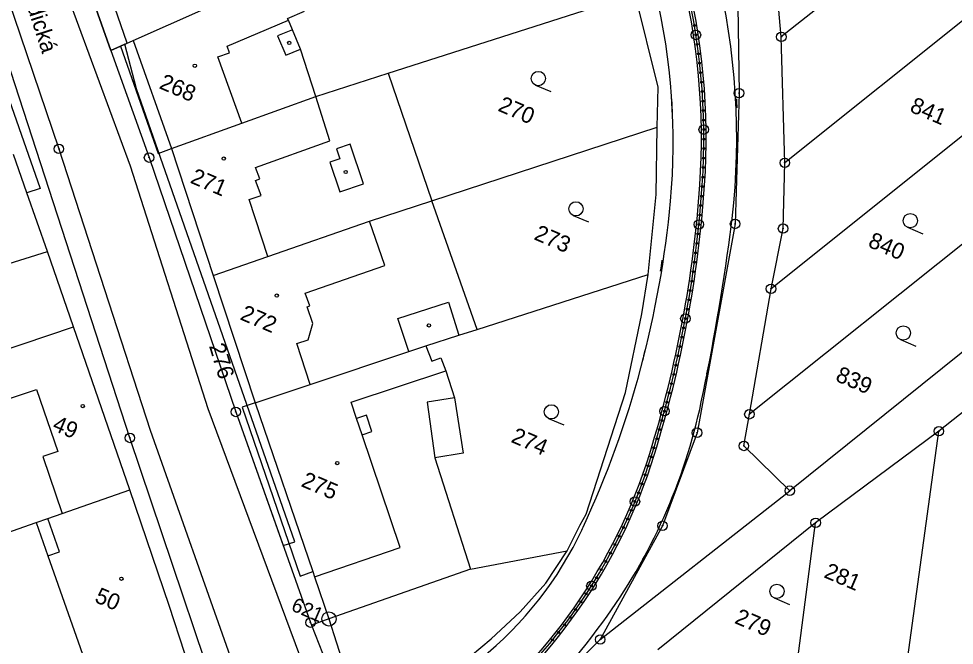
# Model space of a CAD drawing. Extents: x -548552 to -543113, y -1131925 to -1123599.
# Drawn here: x -548194.6 to -548096.2, y -1130640 to -1130574.1 of the extents above; entities that cross this region are included whole.
import ezdxf

# ---------------------------------------------------------------- set-up
doc = ezdxf.new("R2010")
doc.units = 0
for name, color, linetype in [('Hranice parcel', 7, 'Continuous'), ('Parcelní čísla', 7, 'Continuous'), ('Pop  PČ popisy', 7, 'Continuous'), ('PROFILY NÁVRH', 7, 'Continuous'), ('STANIČENÍ', 7, 'Continuous'), ('Vnitřní kresba', 7, 'Continuous'), ('Věcná břemena k části', 7, 'Continuous'), ('Značky bodu BP', 7, 'Continuous'), ('Značky budov', 7, 'Continuous'), ('Značky kultur', 7, 'Continuous')]:
    doc.layers.add(name, color=color, linetype=linetype)

msp = doc.modelspace()

# ---------------------------------------------------------------- linework, layer by layer
at = {"layer": 'Hranice parcel'}
for p, q in [((-548077.216, -1130546.47), (-548114.438, -1130576.022)), ((-548080.396, -1130562.338), (-548114.074, -1130589.265)), ((-548155.769, -1130579.832), (-548129.818, -1130571.52)), ((-548182.603, -1130576.417), (-548175.181, -1130573.113)), ((-548182.603, -1130576.417), (-548178.582, -1130587.779)), ((-548083.283, -1130576.74), (-548115.52, -1130602.517)), ((-548114.074, -1130589.265), (-548114.438, -1130576.022)), ((-548163.388, -1130582.278), (-548155.769, -1130579.832)), ((-548155.769, -1130579.832), (-548151.192, -1130593.27)), ((-548151.192, -1130593.27), (-548127.498, -1130585.504)), ((-548178.582, -1130587.779), (-548174.177, -1130601.111)), ((-548086.001, -1130590.301), (-548117.793, -1130615.719)), ((-548146.435, -1130606.797), (-548151.192, -1130593.27)), ((-548174.177, -1130601.111), (-548169.778, -1130614.507)), ((-548146.435, -1130606.797), (-548128.438, -1130601.029)), ((-548117.793, -1130615.719), (-548115.52, -1130602.517)), ((-548198.974, -1130609.928), (-548188.872, -1130606.51)), ((-548182.968, -1130623.683), (-548188.872, -1130606.51)), ((-548097.865, -1130617.502), (-548110.827, -1130627.135)), ((-548101.467, -1130643.657), (-548097.865, -1130617.502)), ((-548133.484, -1130639.414), (-548113.548, -1130623.761)), ((-548110.827, -1130627.135), (-548127.431, -1130640.496)), ((-548112.8, -1130642.228), (-548110.827, -1130627.135)), ((-548162.018, -1130637.251), (-548157.843, -1130650.257)), ((-548133.484, -1130639.414), (-548152.572, -1130658.064))]:
    msp.add_line(p, q, dxfattribs=at)
for points in [[(-548187.083, -1130454.944), (-548167.596, -1130488.556), (-548131.386, -1130544.51), (-548124.224, -1130557.424), (-548119.04, -1130570.438), (-548118.887, -1130581.937), (-548119.3, -1130595.697), (-548123.301, -1130617.656), (-548126.931, -1130627.448), (-548133.484, -1130639.414)], [(-548184.942, -1130577.46), (-548196.878, -1130543.896), (-548213.09, -1130504.062), (-548217.995, -1130493.217)], [(-548170.572, -1130654.953), (-548182.95, -1130618.208), (-548199.971, -1130565.918), (-548212.95, -1130531.614), (-548221.62, -1130512.494), (-548221.783, -1130512.113)], [(-548114.438, -1130576.022), (-548114.976, -1130569.992), (-548117.059, -1130563.53)], [(-548163.388, -1130582.278), (-548164.993, -1130577.315), (-548165.839, -1130575.277), (-548166.279, -1130574.273), (-548166.362, -1130574.085), (-548164.569, -1130573.33), (-548166.274, -1130569.336)], [(-548127.498, -1130585.504), (-548127.391, -1130581.318), (-548129.818, -1130571.52)], [(-548184.942, -1130577.46), (-548183.943, -1130577.007), (-548182.603, -1130576.417)], [(-548184.942, -1130577.46), (-548180.933, -1130588.719), (-548171.813, -1130615.473), (-548163.958, -1130637.639), (-548163.862, -1130637.897), (-548161.905, -1130642.826), (-548157.843, -1130650.257)], [(-548178.582, -1130587.779), (-548171.174, -1130585.089), (-548163.388, -1130582.278)], [(-548128.438, -1130601.029), (-548127.596, -1130592.588), (-548127.498, -1130585.504)], [(-548188.872, -1130606.51), (-548191.627, -1130598.595), (-548193.777, -1130592.441), (-548195.19, -1130588.376)], [(-548115.52, -1130602.517), (-548114.254, -1130596.184), (-548114.074, -1130589.265)], [(-548174.177, -1130601.111), (-548168.426, -1130599.115), (-548157.745, -1130595.413), (-548151.192, -1130593.27)], [(-548157.843, -1130650.257), (-548148.208, -1130642.091), (-548144.948, -1130639.332), (-548141.907, -1130636.501), (-548139.191, -1130633.487), (-548136.954, -1130630.094), (-548135.579, -1130627.343), (-548134.978, -1130626.219), (-548130.835, -1130613.427), (-548129.104, -1130605.172), (-548128.438, -1130601.029)], [(-548088.719, -1130603.859), (-548093.546, -1130607.7), (-548113.548, -1130623.761)], [(-548151.808, -1130608.52), (-548148.338, -1130607.407), (-548146.435, -1130606.797)], [(-548169.778, -1130614.507), (-548163.982, -1130612.584), (-548153.609, -1130609.119), (-548151.808, -1130608.52)], [(-548151.808, -1130608.52), (-548151.188, -1130610.146), (-548150.25, -1130609.786), (-548149.731, -1130611.14), (-548148.82, -1130613.989), (-548147.903, -1130619.822), (-548150.868, -1130620.292), (-548147.131, -1130632.011), (-548162.018, -1130637.251)], [(-548090.249, -1130611.491), (-548090.502, -1130611.692), (-548097.865, -1130617.502)], [(-548169.778, -1130614.507), (-548163.714, -1130632.271), (-548163.529, -1130632.829), (-548162.018, -1130637.251)], [(-548113.548, -1130623.761), (-548118.372, -1130619.05), (-548117.793, -1130615.719)], [(-548192.801, -1130627.107), (-548191.576, -1130626.686), (-548190.066, -1130626.158), (-548182.968, -1130623.683)], [(-548177.156, -1130640.893), (-548178.807, -1130635.834), (-548182.968, -1130623.683)], [(-548208.825, -1130632.437), (-548195.9, -1130628.195), (-548192.801, -1130627.107)], [(-548192.801, -1130627.107), (-548191.568, -1130630.628), (-548187.083, -1130643.342), (-548187.39, -1130643.449), (-548187.15, -1130644.183)]]:
    msp.add_lwpolyline(points, dxfattribs=at)
at = {"layer": 'PROFILY NÁVRH'}
for centre, radius, start, end in [((-548194.461, -1130586.707), 75.333, 352.30685, 32.40308), ((-548194.461, -1130586.707), 71.623, 356.09117, 32.75093), ((-548194.461, -1130586.707), 72.123, 356.09117, 32.75093), ((-548194.393, -1130587.109), 68.58, 354.82346, 13.31795), ((-548246.701, -1130583.138), 123.984, 342.77075, 356.09117), ((-548246.701, -1130583.138), 124.484, 342.77075, 356.09117), ((-548229.821, -1130583.9), 104.154, 335.20354, 354.82346), ((-548360.391, -1130564.293), 242.77, 348.08406, 352.30685), ((-548181.782, -1130601.983), 60.227, 323.73584, 348.08406), ((-548183.88, -1130602.619), 58.212, 307.07808, 342.77075), ((-548183.88, -1130602.619), 58.712, 307.07808, 342.77075), ((-548169.953, -1130611.692), 38.149, 308.65197, 335.09781), ((-548197.481, -1130590.466), 79.698, 312.73991, 323.73584)]:
    msp.add_arc(centre, radius, start, end, dxfattribs=at)
at = {"layer": 'STANIČENÍ'}
for centre, radius in [((-548123.577, -1130574.828), 0.1), ((-548123.419, -1130575.815), 0.5), ((-548123.419, -1130575.815), 0.1), ((-548123.274, -1130576.805), 0.1), ((-548123.143, -1130577.796), 0.1), ((-548123.026, -1130578.789), 0.1), ((-548122.923, -1130579.784), 0.1), ((-548122.833, -1130580.78), 0.1), ((-548122.758, -1130581.777), 0.1), ((-548122.696, -1130582.775), 0.1), ((-548122.648, -1130583.774), 0.1), ((-548122.595, -1130585.773), 0.5), ((-548122.614, -1130584.774), 0.1), ((-548122.595, -1130585.773), 0.1), ((-548122.589, -1130586.773), 0.1), ((-548122.596, -1130587.773), 0.1), ((-548122.618, -1130588.773), 0.1), ((-548122.654, -1130589.772), 0.1), ((-548122.703, -1130590.771), 0.1), ((-548122.767, -1130591.769), 0.1), ((-548122.84, -1130592.766), 0.1), ((-548122.922, -1130593.763), 0.1), ((-548123.109, -1130595.754), 0.5), ((-548123.011, -1130594.759), 0.1), ((-548123.109, -1130595.754), 0.1), ((-548123.215, -1130596.749), 0.1), ((-548123.328, -1130597.742), 0.1), ((-548123.45, -1130598.735), 0.1), ((-548123.579, -1130599.726), 0.1), ((-548123.717, -1130600.717), 0.1), ((-548123.862, -1130601.706), 0.1), ((-548124.016, -1130602.694), 0.1), ((-548124.177, -1130603.681), 0.1), ((-548124.524, -1130605.651), 0.5), ((-548124.346, -1130604.667), 0.1), ((-548124.524, -1130605.651), 0.1), ((-548124.709, -1130606.634), 0.1), ((-548124.902, -1130607.615), 0.1), ((-548125.103, -1130608.594), 0.1), ((-548125.312, -1130609.572), 0.1), ((-548125.528, -1130610.549), 0.1), ((-548125.753, -1130611.523), 0.1), ((-548125.985, -1130612.496), 0.1), ((-548126.226, -1130613.466), 0.1), ((-548126.729, -1130615.402), 0.5), ((-548126.474, -1130614.435), 0.1), ((-548126.729, -1130615.402), 0.1), ((-548126.993, -1130616.367), 0.1), ((-548127.264, -1130617.329), 0.1), ((-548127.543, -1130618.289), 0.1), ((-548127.83, -1130619.247), 0.1), ((-548128.125, -1130620.203), 0.1), ((-548128.759, -1130622.1), 0.1), ((-548128.434, -1130621.154), 0.1), ((-548129.1, -1130623.039), 0.1), ((-548129.458, -1130623.973), 0.1), ((-548129.831, -1130624.901), 0.5), ((-548129.831, -1130624.901), 0.1), ((-548130.22, -1130625.822), 0.1), ((-548130.625, -1130626.737), 0.1), ((-548131.045, -1130627.644), 0.1), ((-548131.481, -1130628.544), 0.1), ((-548131.932, -1130629.437), 0.1), ((-548132.398, -1130630.321), 0.1), ((-548132.88, -1130631.198), 0.1), ((-548133.887, -1130632.926), 0.1), ((-548133.376, -1130632.066), 0.1), ((-548134.413, -1130633.776), 0.5), ((-548134.413, -1130633.776), 0.1), ((-548134.953, -1130634.618), 0.1), ((-548135.507, -1130635.45), 0.1), ((-548136.076, -1130636.272), 0.1), ((-548136.658, -1130637.085), 0.1), ((-548137.865, -1130638.68), 0.1), ((-548137.255, -1130637.888), 0.1), ((-548138.488, -1130639.462), 0.1)]:
    msp.add_circle(centre, radius, dxfattribs=at)
for centre, radius, start, end in [((-548194.461, -1130586.707), 71.873, 356.09117, 32.75093), ((-548194.461, -1130586.707), 68.633, 2.18372, 3.49312), ((-548194.461, -1130586.707), 75.453, 2.45287, 3.15724), ((-548246.701, -1130583.138), 124.234, 342.77075, 356.09117), ((-548246.701, -1130583.138), 120.844, 351.66822, 352.2207), ((-548246.701, -1130583.138), 120.744, 347.09748, 347.63892), ((-548246.701, -1130583.138), 127.624, 347.17332, 347.75085), ((-548183.88, -1130602.619), 58.462, 307.07808, 342.77075), ((-548183.88, -1130602.619), 54.642, 332.46555, 333.16582), ((-548183.88, -1130602.619), 61.782, 332.58575, 332.98082)]:
    msp.add_arc(centre, radius, start, end, dxfattribs=at)
at = {"layer": 'Vnitřní kresba'}
for p, q in [((-548199.394, -1130544.842), (-548182.921, -1130589.575)), ((-548198.087, -1130565.202), (-548190.417, -1130587.799)), ((-548172.703, -1130577.003), (-548166.279, -1130574.273)), ((-548165.839, -1130575.277), (-548167.409, -1130575.921)), ((-548167.409, -1130575.921), (-548166.563, -1130577.959)), ((-548183.943, -1130577.007), (-548179.982, -1130588.278)), ((-548173.689, -1130578.136), (-548172.464, -1130577.715)), ((-548172.464, -1130577.715), (-548172.703, -1130577.003)), ((-548166.563, -1130577.959), (-548164.993, -1130577.315)), ((-548171.174, -1130585.089), (-548173.689, -1130578.136)), ((-548196.945, -1130578.964), (-548192.372, -1130591.955)), ((-548161.908, -1130586.949), (-548163.388, -1130582.278)), ((-548169.734, -1130589.775), (-548161.908, -1130586.949)), ((-548159.794, -1130587.322), (-548161.208, -1130587.804)), ((-548158.385, -1130591.472), (-548159.794, -1130587.322)), ((-548190.417, -1130587.799), (-548180.807, -1130617.396)), ((-548179.982, -1130588.278), (-548178.582, -1130587.779)), ((-548161.208, -1130587.804), (-548160.865, -1130588.832)), ((-548160.865, -1130588.832), (-548161.92, -1130589.185)), ((-548161.92, -1130589.185), (-548160.866, -1130592.313)), ((-548182.921, -1130589.575), (-548174.746, -1130615.109)), ((-548169.296, -1130590.963), (-548169.734, -1130589.775)), ((-548169.722, -1130591.118), (-548169.296, -1130590.963)), ((-548169.154, -1130592.689), (-548169.722, -1130591.118)), ((-548160.866, -1130592.313), (-548158.385, -1130591.472)), ((-548192.372, -1130591.955), (-548193.777, -1130592.441)), ((-548170.404, -1130593.143), (-548169.154, -1130592.689)), ((-548168.426, -1130599.115), (-548170.404, -1130593.143)), ((-548156.144, -1130600.08), (-548157.745, -1130595.413)), ((-548200.419, -1130601.367), (-548191.627, -1130598.595)), ((-548164.499, -1130602.974), (-548156.144, -1130600.08)), ((-548164.025, -1130604.33), (-548164.499, -1130602.974)), ((-548154.767, -1130605.653), (-548149.448, -1130603.928)), ((-548149.448, -1130603.928), (-548148.338, -1130607.407)), ((-548164.306, -1130604.427), (-548164.025, -1130604.33)), ((-548163.7, -1130606.188), (-548164.306, -1130604.427)), ((-548164.209, -1130607.885), (-548163.7, -1130606.188)), ((-548153.609, -1130609.119), (-548154.767, -1130605.653)), ((-548165.4, -1130608.277), (-548164.209, -1130607.885)), ((-548163.982, -1130612.584), (-548165.4, -1130608.277)), ((-548159.692, -1130614.455), (-548149.731, -1130611.14)), ((-548207.282, -1130617.943), (-548192.762, -1130613.101)), ((-548192.762, -1130613.101), (-548190.535, -1130619.636)), ((-548148.82, -1130613.989), (-548151.682, -1130614.449)), ((-548174.746, -1130615.109), (-548164.149, -1130643.671)), ((-548169.778, -1130614.507), (-548171.152, -1130614.973)), ((-548171.152, -1130614.973), (-548165.057, -1130632.74)), ((-548159.111, -1130616.172), (-548159.692, -1130614.455)), ((-548151.682, -1130614.449), (-548150.868, -1130620.292)), ((-548158.079, -1130615.82), (-548159.111, -1130616.172)), ((-548157.495, -1130617.528), (-548158.079, -1130615.82)), ((-548158.536, -1130617.877), (-548159.111, -1130616.172)), ((-548180.807, -1130617.396), (-548166.482, -1130657.978)), ((-548158.536, -1130617.877), (-548157.495, -1130617.528)), ((-548154.537, -1130629.719), (-548158.536, -1130617.877)), ((-548190.535, -1130619.636), (-548192.099, -1130620.163)), ((-548192.099, -1130620.163), (-548190.066, -1130626.158)), ((-548190.348, -1130630.193), (-548191.576, -1130626.686)), ((-548163.529, -1130632.829), (-548154.537, -1130629.719)), ((-548191.568, -1130630.628), (-548190.348, -1130630.193)), ((-548147.131, -1130632.011), (-548136.954, -1130630.094)), ((-548165.057, -1130632.74), (-548163.714, -1130632.271)), ((-548162.018, -1130637.251), (-548163.862, -1130637.897))]:
    msp.add_line(p, q, dxfattribs=at)
at = {"layer": 'Věcná břemena k části'}
msp.add_lwpolyline([(-548217.995, -1130493.218), (-548216.911, -1130495.614), (-548216.125, -1130496.647), (-548214.815, -1130500.243), (-548213.09, -1130504.062), (-548196.878, -1130543.896), (-548184.942, -1130577.46), (-548183.943, -1130577.007), (-548183.463, -1130576.799), (-548183.218, -1130576.686), (-548192.214, -1130550.682), (-548212.574, -1130494.709), (-548217.099, -1130488.746)], dxfattribs=at)
msp.add_lwpolyline([(-548184.942, -1130577.46), (-548180.933, -1130588.719), (-548171.813, -1130615.473), (-548166.827, -1130629.533), (-548165.609, -1130629.152), (-548182.26, -1130581.482), (-548183.463, -1130576.799), (-548183.943, -1130577.007)], close=True, dxfattribs=at)
msp.add_lwpolyline([(-548184.942, -1130577.46), (-548180.933, -1130588.719), (-548171.813, -1130615.473), (-548166.827, -1130629.533), (-548165.609, -1130629.152), (-548182.26, -1130581.482), (-548183.463, -1130576.799), (-548183.943, -1130577.007)], close=True, dxfattribs=at)
at = {"layer": 'Značky bodu BP'}
for centre, radius in [((-548114.438, -1130576.022), 0.5), ((-548114.438, -1130576.022), 0.0303), ((-548118.887, -1130581.937), 0.5), ((-548118.887, -1130581.937), 0.0303), ((-548190.417, -1130587.799), 0.5), ((-548190.417, -1130587.799), 0.0303), ((-548180.933, -1130588.719), 0.5), ((-548180.933, -1130588.719), 0.0303), ((-548114.074, -1130589.265), 0.5), ((-548114.074, -1130589.265), 0.0303), ((-548119.3, -1130595.697), 0.5), ((-548119.3, -1130595.697), 0.0303), ((-548114.253, -1130596.184), 0.5), ((-548114.253, -1130596.184), 0.0303), ((-548115.52, -1130602.517), 0.5), ((-548115.52, -1130602.517), 0.0303), ((-548171.813, -1130615.473), 0.5), ((-548171.813, -1130615.473), 0.0303), ((-548117.793, -1130615.719), 0.5), ((-548117.793, -1130615.719), 0.0303), ((-548097.865, -1130617.501), 0.5), ((-548182.95, -1130618.208), 0.5), ((-548123.301, -1130617.656), 0.5), ((-548123.301, -1130617.656), 0.0303), ((-548097.865, -1130617.501), 0.0303), ((-548182.95, -1130618.208), 0.0303), ((-548118.372, -1130619.05), 0.5), ((-548118.372, -1130619.05), 0.0303), ((-548113.548, -1130623.761), 0.5), ((-548113.548, -1130623.761), 0.0303), ((-548110.827, -1130627.135), 0.5), ((-548126.931, -1130627.448), 0.5), ((-548126.931, -1130627.448), 0.0303), ((-548110.827, -1130627.135), 0.0303), ((-548162.018, -1130637.251), 0.75), ((-548163.958, -1130637.638), 0.5), ((-548163.958, -1130637.638), 0.0303), ((-548162.018, -1130637.251), 0.03), ((-548133.484, -1130639.414), 0.5), ((-548133.484, -1130639.414), 0.0303)]:
    msp.add_circle(centre, radius, dxfattribs=at)
at = {"layer": 'Značky budov'}
for centre in [(-548166.185, -1130576.651), (-548176.118, -1130579.064), (-548173.079, -1130588.831), (-548160.255, -1130590.234), (-548167.5, -1130603.232), (-548151.505, -1130606.375), (-548187.906, -1130614.854), (-548161.135, -1130620.853), (-548183.844, -1130633.023)]:
    msp.add_circle(centre, 0.175, dxfattribs=at)
at = {"layer": 'Značky kultur'}
for p, q in [((-548140.286, -1130581.091), (-548138.678, -1130581.78)), ((-548136.334, -1130594.795), (-548134.726, -1130595.484)), ((-548101.165, -1130596.045), (-548099.557, -1130596.735)), ((-548101.901, -1130607.858), (-548100.292, -1130608.547)), ((-548138.915, -1130616.155), (-548137.307, -1130616.844)), ((-548115.193, -1130635.034), (-548113.585, -1130635.723))]:
    msp.add_line(p, q, dxfattribs=at)
for centre in [(-548139.991, -1130580.402), (-548136.039, -1130594.106), (-548100.87, -1130595.356), (-548101.605, -1130607.168), (-548138.62, -1130615.466), (-548114.898, -1130634.344)]:
    msp.add_circle(centre, 0.75, dxfattribs=at)

# ---------------------------------------------------------------- texts
at = {"layer": 'Parcelní čísla'}
for s, rotation, p in [('268', 336.80584, (-548179.966, -1130581.398)), ('270', 336.80584, (-548144.337, -1130583.761)), ('841', 336.80584, (-548101.027, -1130583.848)), ('271', 336.80584, (-548176.697, -1130591.339)), ('273', 336.80584, (-548140.548, -1130597.287)), ('840', 336.80584, (-548105.42, -1130598.055)), ('272', 336.80584, (-548171.456, -1130605.715)), ('276', 286.80584, (-548174.639, -1130608.523)), ('839', 336.80584, (-548108.842, -1130612.17)), ('49', 336.80584, (-548191.204, -1130617.348)), ('274', 336.80584, (-548142.961, -1130618.61)), ('275', 336.80584, (-548165.037, -1130623.261)), ('281', 336.80584, (-548110.056, -1130632.84)), ('50', 336.80584, (-548186.757, -1130635.431)), ('279', 336.80584, (-548119.453, -1130637.658))]:
    msp.add_text(s, height=1.7, rotation=rotation, dxfattribs=at).set_placement(p)
at = {"layer": 'Pop  PČ popisy'}
msp.add_text('Lidická', height=1.7, rotation=287.80584, dxfattribs=at).set_placement((-548194.326, -1130571.121))
at = {"layer": 'Značky bodu BP'}
msp.add_text('621', height=1.5, rotation=336.80584, dxfattribs=at).set_placement((-548166.085, -1130636.324))

doc.saveas('drawing.dxf')
